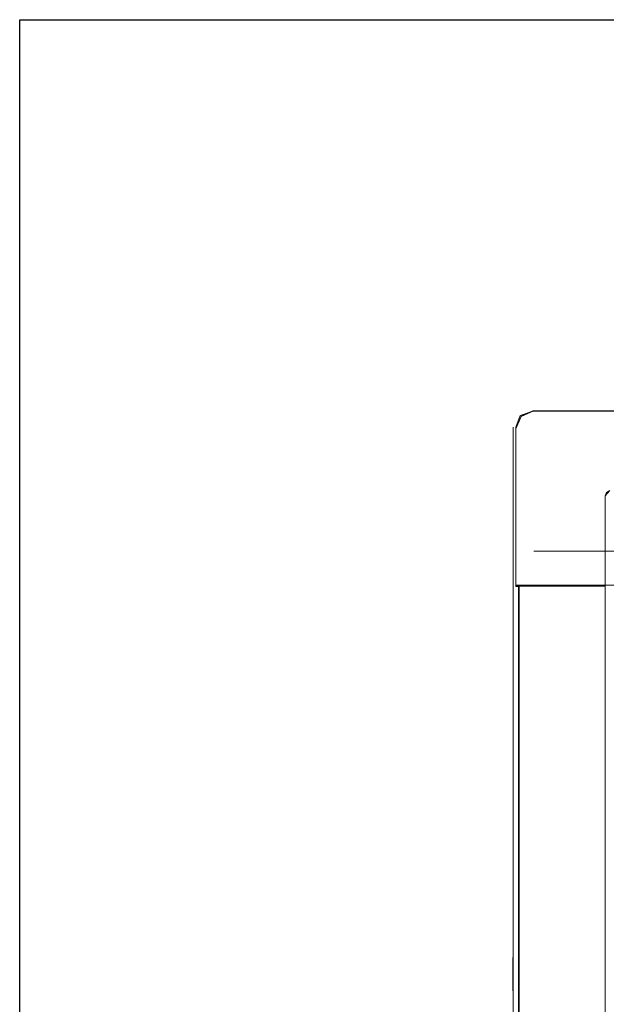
# Model space of a CAD drawing. Header units: millimetres. Extents: x -1290 to 1795, y -4192 to -1311.
# Tile 947 of 1056: x 1365 to 1412, y -2176 to -2096. Entities that reach past the tile are written whole.
import ezdxf

# ---------------------------------------------------------------- set-up
doc = ezdxf.new("R2010")
doc.units = ezdxf.units.MM
doc.linetypes.add('REDNIA', pattern=[0])
doc.layers.add('45', color=7, linetype='Continuous')
doc.layers.add('Aparatura', color=7, linetype='Continuous', lineweight=13)

# ---------------------------------------------------------------- blocks, each defined once
blk = doc.blocks.new('*U261')
at = {"layer": '45', "color": 139}
blk.add_lwpolyline([(-1, -179.677258), (-1, -166.24882)], dxfattribs=at)

msp = doc.modelspace()

# ---------------------------------------------------------------- linework, layer by layer
at = {"layer": 'Aparatura', "color": 7, "lineweight": 13}
for points in [[(1406.289, -2128.072), (1405.19, -2128.434), (1404.829, -2129.407)], [(1405.1, -2336.273), (1405.1, -2142.328), (1404.836, -2142.328), (1404.836, -2129.525), (1405.267, -2128.51), (1406.226, -2128.079), (1420.049, -2128.079), (1420.049, -2128.399), (1523.009, -2128.399), (1523.009, -2128.079), (1536.831, -2128.079), (1537.847, -2128.51), (1538.222, -2129.525), (1538.222, -2142.328), (1537.958, -2142.328), (1537.958, -2336.273)], [(1405.1, -2336.273), (1405.1, -2142.328), (1404.836, -2142.328), (1404.836, -2129.525), (1405.267, -2128.51), (1406.226, -2128.079), (1420.049, -2128.079), (1420.049, -2128.399), (1523.009, -2128.399), (1523.009, -2128.079), (1536.831, -2128.079), (1537.847, -2128.51), (1538.222, -2129.525), (1538.222, -2142.328), (1537.958, -2142.328), (1537.958, -2336.273)], [(1405.107, -2336.267), (1405.107, -2142.334), (1404.843, -2142.334), (1404.843, -2129.532), (1405.274, -2128.517), (1406.233, -2128.086), (1420.054, -2128.086), (1420.054, -2128.406), (1523.003, -2128.406), (1523.003, -2128.086), (1536.824, -2128.086), (1537.84, -2128.517), (1538.215, -2129.532), (1538.215, -2142.334), (1537.951, -2142.334), (1537.951, -2336.267)], [(1404.629, -2142.237), (1404.629, -2129.407)], [(1404.629, -2339.228), (1404.629, -2139.317)], [(1406.288, -2139.472), (1420.076, -2139.472)], [(1406.289, -2142.237), (1404.829, -2142.237)], [(1405.065, -2142.237), (1405.065, -2336.183)], [(1416.087, -2142.237), (1406.288, -2142.237)]]:
    msp.add_lwpolyline(points, dxfattribs=at)
for points in [[(1406.288, -2142.237), (1416.087, -2142.237), (1416.087, -2139.332), (1420.076, -2139.332), (1420.076, -2129.407), (1420.076, -2128.309), (1420.076, -2128.072), (1406.288, -2128.072), (1405.19, -2128.434), (1404.829, -2129.407), (1404.829, -2142.237), (1405.065, -2142.237), (1406.288, -2142.237)], [(1406.288, -2142.237), (1416.087, -2142.237), (1416.087, -2139.332), (1420.076, -2139.332), (1420.076, -2129.407), (1420.076, -2128.309), (1420.076, -2128.072), (1406.288, -2128.072), (1405.19, -2128.434), (1404.829, -2129.407), (1404.829, -2142.237), (1405.065, -2142.237), (1406.288, -2142.237)], [(1406.226, -2128.079), (1420.062, -2128.079), (1406.226, -2128.079)], [(1404.836, -2142.341), (1404.836, -2129.469), (1404.836, -2142.341)], [(1412.484, -2134.542), (1412.209, -2134.701), (1412.094, -2134.974), (1412.484, -2134.542)], [(1412.094, -2134.959), (1412.094, -2343.641), (1412.094, -2134.959)], [(1406.241, -2142.327), (1404.836, -2142.327), (1406.241, -2142.327)], [(1416.087, -2336.183), (1416.087, -2142.237), (1406.288, -2142.237), (1405.065, -2142.237), (1405.065, -2336.183), (1406.288, -2336.183), (1416.087, -2336.183)], [(1416.087, -2336.183), (1416.087, -2142.237), (1406.288, -2142.237), (1405.065, -2142.237), (1405.065, -2336.183), (1406.288, -2336.183), (1416.087, -2336.183)], [(1405.1, -2142.327), (1405.1, -2336.274), (1405.1, -2142.327)], [(1412.109, -2142.327), (1406.226, -2142.327), (1412.109, -2142.327)]]:
    msp.add_lwpolyline(points, close=True, dxfattribs=at)
at = {"layer": 'Defpoints', "color": 6, "linetype": 'REDNIA'}
msp.add_lwpolyline([(1364.543, -2096.267), (1764.543, -2096.267), (1764.543, -2378.267), (1364.543, -2378.267)], close=True, dxfattribs=at)

# ---------------------------------------------------------------- block references
at = {"layer": 'Aparatura', "color": 7, "lineweight": 13, "xscale": 0.2, "yscale": 0.2, "zscale": 0.2}
msp.add_blockref('*U261', (1404.829, -2139.272), dxfattribs=at)

doc.saveas('drawing.dxf')
